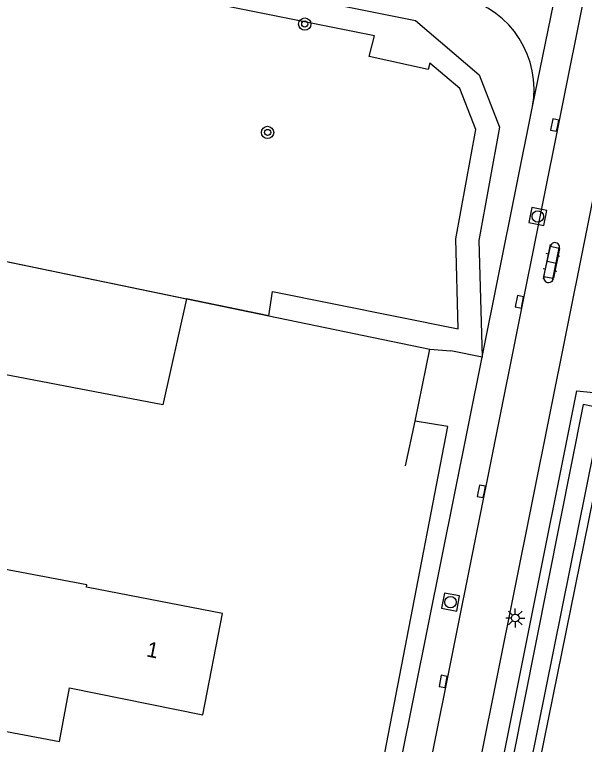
# Model space of a CAD drawing. Extents: x 124000 to 128010, y 398999 to 403000.
# Drawn here: x 127845.75 to 127882.87, y 399201.09 to 399248.61 of the extents above; entities that cross this region are included whole.
import ezdxf

# ---------------------------------------------------------------- set-up
doc = ezdxf.new("R2010")
doc.units = 0
for name, color, linetype in [('gg-afsc-erfafscheiding', 7, 'Continuous'), ('gg-afsc-hekwerk', 7, 'Continuous'), ('gg-anno-huisnummerreeks BGT', 7, 'Continuous'), ('gg-bbg-hoofdgebouw', 7, 'Continuous'), ('gg-knt-verharding', 7, 'Continuous'), ('gg-knt-verharding nz', 7, 'Continuous'), ('gg-kntw-bovenkant insteek waterloop', 7, 'Continuous'), ('gg-kntw-waterlijn', 7, 'Continuous'), ('gt-grn-groengrens', 7, 'Continuous'), ('gt-grn-weggrens', 7, 'Continuous'), ('gt-symb-boom', 7, 'Continuous'), ('gt-symb-klinker verharding', 7, 'Continuous'), ('gt-symb-kolk', 7, 'Continuous'), ('gt-symb-lichtmast', 7, 'Continuous'), ('gt-symb-rioolschacht', 7, 'Continuous'), ('gx-grn-maaiveld', 7, 'Continuous')]:
    doc.layers.add(name, color=color, linetype=linetype)

# ---------------------------------------------------------------- blocks, each defined once
blk = doc.blocks.new('gt0-KL1')
at = {"layer": 'gt-symb-klinker verharding'}
for p, q in [((-1.15, 0.3), (1.15, 0.3)), ((-1, -0.3), (-1, 0.3)), ((-0.5, 0.3), (-0.5, 0.45)), ((0, -0.3), (0, 0.3)), ((0.5, 0.3), (0.5, 0.45)), ((1, -0.3), (1, 0.3)), ((-1.15, -0.3), (1.15, -0.3)), ((-0.5, -0.45), (-0.5, -0.3)), ((0.5, -0.45), (0.5, -0.3))]:
    blk.add_line(p, q, dxfattribs=at)
blk = doc.blocks.new('gt0-KOLK')
at = {"layer": 'gt-symb-kolk'}
blk.add_lwpolyline([(0, 0), (0.375, 0), (0.375, 0.4), (-0.375, 0.4), (-0.375, 0), (0, 0)], dxfattribs=at)
blk = doc.blocks.new('gt0-RS')
at = {"layer": 'gt-symb-rioolschacht'}
blk.add_lwpolyline([(-0.5, -0.5), (0.5, -0.5), (0.5, 0.5), (-0.5, 0.5)], close=True, dxfattribs=at)
blk.add_circle((0, 0), 0.375, dxfattribs=at)
blk = doc.blocks.new('gt0-LMAST')
at = {"layer": 'gt-symb-lichtmast'}
for p, q in [((-0.005, 0.246), (-0.005, 0.621)), ((-0.182, 0.173), (-0.447, 0.438)), ((0.172, 0.173), (0.437, 0.438)), ((-0.255, -0.004), (-0.63, -0.004)), ((-0.182, -0.181), (-0.447, -0.446)), ((-0.005, -0.254), (-0.005, -0.629)), ((0.437, -0.446), (0.172, -0.181)), ((0.245, -0.004), (0.62, -0.004))]:
    blk.add_line(p, q, dxfattribs=at)
blk.add_circle((-0.005, -0.004), 0.25, dxfattribs=at)
blk = doc.blocks.new('gt0-BOOM')
at = {"layer": 'gt-symb-boom'}
for radius in [0.4, 0.2]:
    blk.add_circle((0, 0), radius, dxfattribs=at)

msp = doc.modelspace()

# ---------------------------------------------------------------- linework, layer by layer
at = {"layer": 'gg-afsc-erfafscheiding'}
msp.add_lwpolyline([(127867.937, 399190.531), (127873.981, 399221.776), (127871.84, 399222.125)], dxfattribs=at)
at = {"layer": 'gg-afsc-hekwerk'}
for p, q in [((127862.308, 399228.993), (127872.798, 399226.819)), ((127862.308, 399228.993), (127872.798, 399226.819)), ((127871.84, 399222.125), (127872.798, 399226.819)), ((127871.84, 399222.125), (127872.798, 399226.819)), ((127872.798, 399226.819), (127874.161, 399226.713)), ((127871.225, 399219.226), (127871.84, 399222.125))]:
    msp.add_line(p, q, dxfattribs=at)
msp.add_lwpolyline([(127727.509, 399256.709), (127823.836, 399236.966), (127862.308, 399228.993)], dxfattribs=at)
at = {"layer": 'gg-bbg-hoofdgebouw'}
msp.add_lwpolyline([(127848.668, 399201.271), (127849.33, 399204.77), (127858.02, 399203.01), (127859.3, 399209.62), (127850.431, 399211.318), (127850.461, 399211.475), (127837.562, 399213.914), (127835.638, 399203.735), (127848.668, 399201.271)], dxfattribs=at)
at = {"layer": 'gg-knt-verharding'}
for p, q in [((127854.226, 399091.244), (127885.344, 399246.118)), ((127876.21, 399226.301), (127879.494, 399242.625)), ((127880.23, 399231.56), (127880.652, 399233.506)), ((127881.249, 399233.383), (127880.85, 399231.435)), ((127869.111, 399191.019), (127876.21, 399226.301))]:
    msp.add_line(p, q, dxfattribs=at)
for centre, radius, start, end in [((127873.427, 399243.73), 6.167, 349.6787, 75.2857), ((127880.953, 399233.458), 0.305, 345.7288, 170.9876), ((127880.536, 399231.477), 0.317, 164.8886, 352.3139)]:
    msp.add_arc(centre, radius, start, end, dxfattribs=at)
at = {"layer": 'gg-knt-verharding nz'}
msp.add_line((127893.621, 399303.462), (127851.096, 399091.686), dxfattribs=at)
at = {"layer": 'gg-kntw-bovenkant insteek waterloop'}
msp.add_line((127884.622, 399223.028), (127868, 399141.228), dxfattribs=at)
msp.add_lwpolyline([(127865.855, 399141.623), (127882.384, 399224.116), (127884.794, 399223.875)], dxfattribs=at)
at = {"layer": 'gg-kntw-waterlijn'}
msp.add_lwpolyline([(127882.789, 399223.21), (127866.672, 399142.231), (127867.712, 399142.024), (127884.04, 399222.964), (127882.789, 399223.21)], dxfattribs=at)
at = {"layer": 'gt-grn-groengrens'}
msp.add_line((127876.21, 399226.301), (127874.161, 399226.713), dxfattribs=at)
for points in [[(127862.308, 399228.993), (127862.553, 399230.582), (127874.648, 399228.146), (127874.491, 399234.007), (127875.792, 399241.128), (127874.759, 399243.791), (127872.805, 399245.45), (127872.69, 399245.026), (127868.856, 399245.878), (127869.205, 399247.221), (127729.25, 399275.231), (127725.358, 399258.659), (127727.709, 399258.172), (127727.509, 399256.709)], [(127792.653, 399264.072), (127871.862, 399248.218), (127876.02, 399244.688), (127877.344, 399241.276), (127875.995, 399233.891), (127876.21, 399226.301)]]:
    msp.add_lwpolyline(points, dxfattribs=at)
at = {"layer": 'gt-grn-weggrens'}
msp.add_lwpolyline([(127879.494, 399242.625), (127881.519, 399252.585), (127882.501, 399257.528)], dxfattribs=at)
at = {"layer": 'gx-grn-maaiveld'}
msp.add_line((127862.308, 399228.993), (127856.94, 399230.105), dxfattribs=at)
for points in [[(127727.509, 399256.709), (127823.836, 399236.966), (127856.94, 399230.105)], [(127856.94, 399230.105), (127855.411, 399223.19), (127840.621, 399226.022), (127840.895, 399227.064), (127837.406, 399227.804), (127837.81, 399229.504), (127822.541, 399231.979), (127820.651, 399221.324), (127817.203, 399204.068), (127815.464, 399193.52)]]:
    msp.add_lwpolyline(points, dxfattribs=at)

# ---------------------------------------------------------------- block references
at = {"layer": 'gt-symb-boom'}
for p in [(127864.653, 399247.994), (127862.23, 399240.935)]:
    msp.add_blockref('gt0-BOOM', p, dxfattribs=at)
at = {"layer": 'gt-symb-klinker verharding', "rotation": 78.40926316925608}
msp.add_blockref('gt0-KL1', (127880.729, 399232.462), dxfattribs=at)
at = {"layer": 'gt-symb-kolk'}
for p, rotation in [((127881.134, 399241.377), 78.7012997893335), ((127878.835, 399229.866), 78.70129979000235), ((127876.358, 399217.527), 78.70129979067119), ((127873.866, 399205.149), 78.70129979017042)]:
    msp.add_blockref('gt0-KOLK', p, dxfattribs=dict(at, rotation=rotation))
at = {"layer": 'gt-symb-lichtmast'}
msp.add_blockref('gt0-LMAST', (127878.371, 399209.321), dxfattribs=at)
at = {"layer": 'gt-symb-rioolschacht'}
for p, rotation in [((127879.831, 399235.46), 78.22937399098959), ((127874.15, 399210.351), 79.85920685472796)]:
    msp.add_blockref('gt0-RS', p, dxfattribs=dict(at, rotation=rotation))

# ---------------------------------------------------------------- texts
at = {"layer": 'gg-anno-huisnummerreeks BGT'}
msp.add_text('1', height=1, rotation=349, dxfattribs=at).set_placement((127854.288, 399206.821))

doc.saveas('drawing.dxf')
